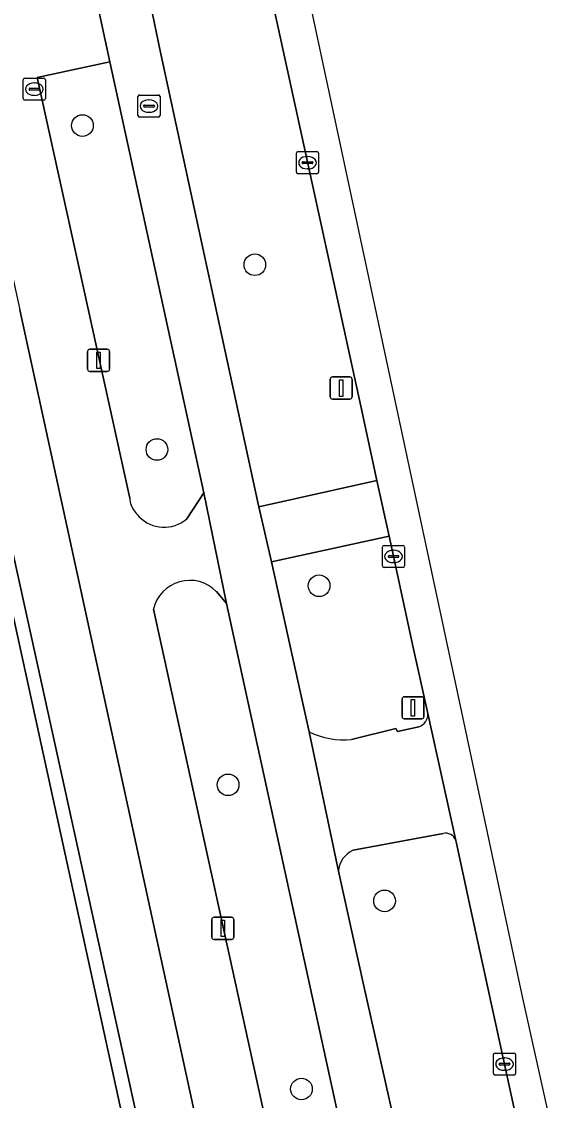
# Model space of a CAD drawing. Extents: x 160030 to 160839, y 385325 to 386450.
# Drawn here: x 160764.32 to 160787.78, y 385585.29 to 385634.08 of the extents above; entities that cross this region are included whole.
import ezdxf

# ---------------------------------------------------------------- set-up
doc = ezdxf.new("R2010")
doc.units = 0
for name, color, linetype in [('IMGEO_Berm_groen', 7, 'Continuous'), ('IMGEO_Boom', 7, 'Continuous'), ('IMGEO_Fietspad_gesloten', 7, 'Continuous'), ('IMGEO_Groenvoorziening', 7, 'Continuous'), ('IMGEO_Kolk', 7, 'Continuous'), ('IMGEO_Lichtmast', 7, 'Continuous'), ('IMGEO_Pand', 7, 'Continuous'), ('IMGEO_Pand_overbouw', 7, 'Continuous'), ('IMGEO_Rijbaan_lokaal_gesloten', 7, 'Continuous'), ('IMGEO_Rioolput', 7, 'Continuous'), ('IMGEO_Verkeersbordpaal', 7, 'Continuous'), ('IMGEO_Voetpad_open', 7, 'Continuous')]:
    doc.layers.add(name, color=color, linetype=linetype)

msp = doc.modelspace()

# ---------------------------------------------------------------- linework, layer by layer
at = {"layer": 'IMGEO_Berm_groen'}
for points in [[(160757.393, 385716.283), (160752.714, 385715.259), (160753.59, 385711.343), (160754.19, 385708.351), (160769.982, 385635.685), (160770.584, 385632.759), (160775.03, 385612.19), (160775.044, 385612.131), (160780.375, 385613.325), (160779.653, 385616.692), (160757.948, 385716.034)], [(160768.306, 385632.258), (160765.028, 385631.549), (160769.209, 385612.521)], [(160771.784, 385611.593), (160772.556, 385612.76), (160768.306, 385632.258)], [(160780.933, 385610.81), (160775.614, 385609.651), (160776.984, 385603.455), (160777.314, 385601.958)], [(160782.681, 385602.784), (160782.029, 385605.777), (160780.933, 385610.81)], [(160773.578, 385607.755), (160773.124, 385608.3)], [(160770.282, 385607.5), (160782.291, 385552.678), (160785.443, 385553.359), (160773.578, 385607.755)], [(160779.239, 385601.605), (160781.245, 385602.106), (160781.308, 385601.967), (160782.274, 385602.186)], [(160783.373, 385597.367), (160782.393, 385597.177), (160779.316, 385596.599)], [(160784.604, 385594.044), (160783.96, 385596.982), (160783.946, 385597.043)], [(160778.646, 385595.661), (160779.774, 385590.533), (160783.26, 385575.025), (160792.58, 385531.931), (160794.035, 385525.267)], [(160797.84, 385533.358), (160784.604, 385594.044)]]:
    msp.add_lwpolyline(points, dxfattribs=at)
for centre, radius, start, end in [((160770.742, 385612.664), 1.54, 185.3104, 197.1681), ((160770.691, 385612.814), 1.543, 203.0997, 226.2321), ((160770.759, 385612.773), 1.563, 223.3525, 310.9782), ((160771.919, 385607.131), 1.678, 44.1332, 167.3098), ((160782.11, 385602.735), 0.573, 286.6032, 4.9183), ((160778.936, 385605.378), 3.785, 244.6277, 274.5898), ((160783.483, 385596.893), 0.486, 17.9332, 103.0952), ((160779.747, 385595.583), 1.104, 112.9988, 175.9258)]:
    msp.add_arc(centre, radius, start, end, dxfattribs=at)
at = {"layer": 'IMGEO_Boom'}
for centre in [(160767.069, 385629.379), (160774.865, 385623.084), (160770.439, 385614.726), (160777.77, 385608.564), (160773.656, 385599.562), (160780.729, 385594.312), (160776.973, 385585.806)]:
    msp.add_circle(centre, 0.489, dxfattribs=at)
at = {"layer": 'IMGEO_Fietspad_gesloten'}
for points in [[(160770.584, 385632.759), (160769.982, 385635.685), (160754.19, 385708.351), (160753.59, 385711.343), (160752.714, 385715.259), (160752.378, 385716.73), (160757.574, 385717.881), (160757.03, 385720.289)], [(160750.95, 385712.317), (160752.149, 385706.509), (160767.671, 385635.207), (160768.306, 385632.258), (160772.556, 385612.76), (160773.578, 385607.755), (160785.443, 385553.359), (160785.967, 385551.016), (160790.313, 385531.418), (160790.694, 385529.524), (160790.828, 385528.857), (160790.871, 385528.643), (160792.368, 385521.932), (160793.589, 385516.457)], [(160794.035, 385525.267), (160792.58, 385531.931), (160783.26, 385575.025), (160779.774, 385590.533), (160778.646, 385595.661), (160777.314, 385601.958), (160776.984, 385603.455), (160775.614, 385609.651), (160775.044, 385612.131), (160775.03, 385612.19), (160770.584, 385632.759)], [(160783.946, 385597.043), (160782.681, 385602.784)], [(160782.274, 385602.186), (160781.308, 385601.967), (160781.245, 385602.106), (160779.239, 385601.605)], [(160777.314, 385601.958), (160778.646, 385595.661)], [(160779.316, 385596.599), (160782.393, 385597.177), (160783.373, 385597.367)]]:
    msp.add_lwpolyline(points, dxfattribs=at)
for centre, radius, start, end in [((160782.11, 385602.735), 0.573, 286.6032, 4.9183), ((160778.936, 385605.378), 3.785, 244.6277, 274.5898), ((160783.483, 385596.893), 0.486, 17.9332, 103.0952), ((160779.747, 385595.583), 1.104, 112.9988, 175.9258)]:
    msp.add_arc(centre, radius, start, end, dxfattribs=at)
at = {"layer": 'IMGEO_Groenvoorziening'}
msp.add_lwpolyline([(160761.356, 385621.661), (160774.244, 385563.101), (160774.921, 385563.232), (160781.392, 385533.605), (160781.582, 385533.641), (160782.277, 385530.522), (160783.883, 385530.856), (160782.859, 385535.48), (160764.241, 385621.043)], dxfattribs=at)
at = {"layer": 'IMGEO_Kolk'}
for p, q in [((160776.747, 385627.272), (160776.747, 385628.124)), ((160776.822, 385628.198), (160777.674, 385628.198)), ((160777.748, 385628.124), (160777.748, 385627.272)), ((160777.006, 385627.692), (160777.006, 385627.704)), ((160777.444, 385627.655), (160777.046, 385627.655)), ((160777.049, 385627.741), (160777.447, 385627.741)), ((160777.235, 385627.978), (160777.26, 385627.978)), ((160777.49, 385627.704), (160777.49, 385627.692)), ((160777.674, 385627.198), (160776.822, 385627.198)), ((160777.258, 385627.418), (160777.233, 385627.418)), ((160780.632, 385609.463), (160780.632, 385610.315)), ((160780.707, 385610.389), (160781.559, 385610.389)), ((160781.12, 385610.169), (160781.145, 385610.169)), ((160781.633, 385610.315), (160781.633, 385609.463)), ((160780.891, 385609.883), (160780.891, 385609.895)), ((160781.329, 385609.846), (160780.931, 385609.846)), ((160780.934, 385609.932), (160781.332, 385609.932)), ((160781.143, 385609.609), (160781.118, 385609.609)), ((160781.375, 385609.895), (160781.375, 385609.883)), ((160781.559, 385609.389), (160780.707, 385609.389)), ((160785.654, 385586.506), (160785.654, 385587.358)), ((160785.729, 385587.432), (160786.581, 385587.432)), ((160786.142, 385587.212), (160786.167, 385587.212)), ((160786.655, 385587.358), (160786.655, 385586.506)), ((160785.913, 385586.926), (160785.913, 385586.938)), ((160786.351, 385586.889), (160785.953, 385586.889)), ((160785.956, 385586.975), (160786.354, 385586.975)), ((160786.165, 385586.652), (160786.14, 385586.652)), ((160786.397, 385586.938), (160786.397, 385586.926)), ((160786.581, 385586.432), (160785.729, 385586.432))]:
    msp.add_line(p, q, dxfattribs=at)
for points in [[(160776.747, 385627.272), (160776.747, 385628.124)], [(160776.822, 385628.198), (160777.674, 385628.198)], [(160777.748, 385628.124), (160777.748, 385627.272)], [(160777.674, 385627.198), (160776.822, 385627.198)], [(160780.632, 385609.463), (160780.632, 385610.315)], [(160780.707, 385610.389), (160781.559, 385610.389)], [(160781.633, 385610.315), (160781.633, 385609.463)], [(160781.559, 385609.389), (160780.707, 385609.389)], [(160785.654, 385586.506), (160785.654, 385587.358)], [(160785.729, 385587.432), (160786.581, 385587.432)], [(160786.655, 385587.358), (160786.655, 385586.506)], [(160786.581, 385586.432), (160785.729, 385586.432)]]:
    msp.add_lwpolyline(points, dxfattribs=at)
for centre, radius, start, end in [((160776.824, 385628.122), 0.0765, 91.552, 178.448), ((160776.824, 385628.122), 0.0765, 91.552, 178.448), ((160777.672, 385628.122), 0.0765, 1.552, 88.448), ((160777.672, 385628.122), 0.0765, 1.552, 88.448), ((160777.046, 385627.701), 0.0403, 85.8775, 175.7526), ((160777.043, 385627.691), 0.0366, 178.938, 274.7102), ((160777.447, 385627.698), 0.043, 264.8664, 352.4533), ((160777.451, 385627.703), 0.0386, 1.7309, 96.639), ((160776.824, 385627.274), 0.0765, 181.552, 268.448), ((160776.824, 385627.274), 0.0765, 181.552, 268.448), ((160777.672, 385627.274), 0.0765, 271.552, 358.448), ((160777.672, 385627.274), 0.0765, 271.552, 358.448), ((160780.709, 385610.313), 0.0765, 91.552, 178.448), ((160780.709, 385610.313), 0.0765, 91.552, 178.448), ((160781.557, 385610.313), 0.0765, 1.552, 88.448), ((160781.557, 385610.313), 0.0765, 1.552, 88.448), ((160780.931, 385609.892), 0.0403, 85.8775, 175.7526), ((160780.928, 385609.882), 0.0366, 178.938, 274.7102), ((160781.332, 385609.889), 0.043, 264.8664, 352.4533), ((160781.336, 385609.894), 0.0386, 1.7309, 96.639), ((160780.709, 385609.465), 0.0765, 181.552, 268.448), ((160780.709, 385609.465), 0.0765, 181.552, 268.448), ((160781.557, 385609.465), 0.0765, 271.552, 358.448), ((160781.557, 385609.465), 0.0765, 271.552, 358.448), ((160785.731, 385587.356), 0.0765, 91.552, 178.448), ((160785.731, 385587.356), 0.0765, 91.552, 178.448), ((160786.579, 385587.356), 0.0765, 1.552, 88.448), ((160786.579, 385587.356), 0.0765, 1.552, 88.448), ((160785.953, 385586.935), 0.0403, 85.8775, 175.7526), ((160785.95, 385586.925), 0.0366, 178.938, 274.7102), ((160786.354, 385586.932), 0.043, 264.8664, 352.4533), ((160786.358, 385586.937), 0.0386, 1.7309, 96.639), ((160785.731, 385586.508), 0.0765, 181.552, 268.448), ((160785.731, 385586.508), 0.0765, 181.552, 268.448), ((160786.579, 385586.508), 0.0765, 271.552, 358.448), ((160786.579, 385586.508), 0.0765, 271.552, 358.448)]:
    msp.add_arc(centre, radius, start, end, dxfattribs=at)
for centre, major_axis, ratio, start_param, end_param in [((160777.234, 385627.698), (-0.387, 0.002), 0.722429, 4.712389, 7.853982), ((160777.259, 385627.698), (-0.39, 0.002), 0.717154, 1.570796, 4.712389), ((160781.119, 385609.889), (-0.387, 0.002), 0.722429, 4.712389, 7.853982), ((160781.144, 385609.889), (-0.39, 0.002), 0.717154, 1.570796, 4.712389), ((160786.141, 385586.932), (-0.387, 0.002), 0.722429, 4.712389, 7.853982), ((160786.166, 385586.932), (-0.39, 0.002), 0.717154, 1.570796, 4.712389)]:
    msp.add_ellipse(centre, major_axis=major_axis, ratio=ratio, start_param=start_param, end_param=end_param, dxfattribs=at)
at = {"layer": 'IMGEO_Lichtmast'}
for p, q in [((160767.405, 385619.261), (160768.195, 385619.261)), ((160768.195, 385619.261), (160767.405, 385619.261)), ((160767.305, 385618.361), (160767.305, 385619.161)), ((160767.305, 385619.161), (160767.305, 385618.361)), ((160768.295, 385619.161), (160768.295, 385618.361)), ((160768.295, 385618.361), (160768.295, 385619.161)), ((160768.195, 385618.261), (160767.405, 385618.261)), ((160767.405, 385618.261), (160768.195, 385618.261)), ((160781.519, 385602.647), (160781.519, 385603.447)), ((160781.519, 385603.447), (160781.519, 385602.647)), ((160781.619, 385603.547), (160782.409, 385603.547)), ((160782.409, 385603.547), (160781.619, 385603.547)), ((160782.509, 385603.447), (160782.509, 385602.647)), ((160782.509, 385602.647), (160782.509, 385603.447)), ((160782.409, 385602.547), (160781.619, 385602.547)), ((160781.619, 385602.547), (160782.409, 385602.547)), ((160772.919, 385592.672), (160772.919, 385593.472)), ((160772.919, 385593.472), (160772.919, 385592.672)), ((160773.019, 385593.572), (160773.809, 385593.572)), ((160773.809, 385593.572), (160773.019, 385593.572)), ((160773.909, 385593.472), (160773.909, 385592.672)), ((160773.909, 385592.672), (160773.909, 385593.472)), ((160773.809, 385592.572), (160773.019, 385592.572)), ((160773.019, 385592.572), (160773.809, 385592.572))]:
    msp.add_line(p, q, dxfattribs=at)
for points in [[(160767.725, 385619.136), (160767.875, 385619.136), (160767.875, 385618.386), (160767.725, 385618.386), (160767.725, 385619.136)], [(160781.939, 385603.422), (160782.089, 385603.422), (160782.089, 385602.672), (160781.939, 385602.672), (160781.939, 385603.422)], [(160773.339, 385593.447), (160773.489, 385593.447), (160773.489, 385592.697), (160773.339, 385592.697), (160773.339, 385593.447)]]:
    msp.add_lwpolyline(points, dxfattribs=at)
for centre, start, end in [((160767.405, 385619.161), 90, 180), ((160767.405, 385619.161), 90, 180), ((160768.195, 385619.161), 0, 90), ((160768.195, 385619.161), 360, 90), ((160767.405, 385618.361), 180, 270), ((160767.405, 385618.361), 180, 270), ((160768.195, 385618.361), 270, 0), ((160768.195, 385618.361), 270, 0), ((160781.619, 385603.447), 90, 180), ((160781.619, 385603.447), 90, 180), ((160782.409, 385603.447), 0, 90), ((160782.409, 385603.447), 360, 90), ((160781.619, 385602.647), 180, 270), ((160781.619, 385602.647), 180, 270), ((160782.409, 385602.647), 270, 0), ((160782.409, 385602.647), 270, 0), ((160773.019, 385593.472), 90, 180), ((160773.019, 385593.472), 90, 180), ((160773.809, 385593.472), 0, 90), ((160773.809, 385593.472), 360, 90), ((160773.019, 385592.672), 180, 270), ((160773.019, 385592.672), 180, 270), ((160773.809, 385592.672), 270, 0), ((160773.809, 385592.672), 270, 0)]:
    msp.add_arc(centre, 0.1, start, end, dxfattribs=at)
at = {"layer": 'IMGEO_Pand'}
msp.add_lwpolyline([(160755.847, 385564.02), (160756.869, 385559.35), (160768.844, 385561.955), (160773.584, 385562.973), (160761.887, 385616.535), (160749.922, 385613.925), (160745.173, 385612.89)], close=True, dxfattribs=at)
at = {"layer": 'IMGEO_Pand_overbouw'}
for points in [[(160774.244, 385563.101), (160761.356, 385621.661), (160761.299, 385621.861), (160761.222, 385622.057), (160761.127, 385622.247), (160761.014, 385622.429), (160760.885, 385622.599), (160760.741, 385622.756), (160760.585, 385622.897), (160760.418, 385623.022), (160760.171, 385623.139), (160759.904, 385623.226), (160759.624, 385623.279), (160759.337, 385623.296), (160759.05, 385623.275), (160758.77, 385623.218), (160758.505, 385623.127), (160758.259, 385623.007), (160749.053, 385617.932), (160749.711, 385614.901), (160749.805, 385614.466), (160744.42, 385613.251), (160749.902, 385588.116), (160751.896, 385578.977)], [(160755.847, 385564.02), (160745.173, 385612.89), (160749.922, 385613.925), (160761.887, 385616.535), (160773.584, 385562.973)]]:
    msp.add_lwpolyline(points, dxfattribs=at)
at = {"layer": 'IMGEO_Rijbaan_lokaal_gesloten'}
for points in [[(160828.615, 385333.052), (160838.712, 385333.406), (160836.967, 385359.152), (160829.424, 385398.876), (160802.685, 385519.246), (160786.986, 385589.919), (160783.981, 385603.977), (160774.456, 385648.538), (160734.272, 385836.538), (160732.663, 385844.066), (160719.827, 385902.586), (160715.986, 385920.097)], [(160757.948, 385716.034), (160779.653, 385616.692), (160780.375, 385613.325), (160780.933, 385610.81), (160782.029, 385605.777), (160782.681, 385602.784), (160783.946, 385597.043), (160783.96, 385596.982), (160784.604, 385594.044), (160797.84, 385533.358)]]:
    msp.add_lwpolyline(points, dxfattribs=at)
at = {"layer": 'IMGEO_Rioolput'}
for p, q in [((160764.395, 385630.598), (160764.395, 385631.45)), ((160764.47, 385631.524), (160765.322, 385631.524)), ((160765.396, 385631.45), (160765.396, 385630.598)), ((160764.654, 385631.018), (160764.654, 385631.03)), ((160765.092, 385630.981), (160764.694, 385630.981)), ((160764.697, 385631.067), (160765.095, 385631.067)), ((160764.883, 385631.304), (160764.908, 385631.304)), ((160765.138, 385631.03), (160765.138, 385631.018)), ((160765.322, 385630.524), (160764.47, 385630.524)), ((160764.906, 385630.744), (160764.881, 385630.744)), ((160769.579, 385629.833), (160769.579, 385630.685)), ((160769.654, 385630.759), (160770.506, 385630.759)), ((160770.067, 385630.539), (160770.092, 385630.539)), ((160770.58, 385630.685), (160770.58, 385629.833)), ((160769.838, 385630.253), (160769.838, 385630.265)), ((160770.276, 385630.216), (160769.878, 385630.216)), ((160769.881, 385630.302), (160770.279, 385630.302)), ((160770.09, 385629.979), (160770.065, 385629.979)), ((160770.322, 385630.265), (160770.322, 385630.253)), ((160770.506, 385629.759), (160769.654, 385629.759))]:
    msp.add_line(p, q, dxfattribs=at)
for points in [[(160764.395, 385630.598), (160764.395, 385631.45)], [(160764.47, 385631.524), (160765.322, 385631.524)], [(160765.396, 385631.45), (160765.396, 385630.598)], [(160765.322, 385630.524), (160764.47, 385630.524)], [(160769.579, 385629.833), (160769.579, 385630.685)], [(160769.654, 385630.759), (160770.506, 385630.759)], [(160770.58, 385630.685), (160770.58, 385629.833)], [(160770.506, 385629.759), (160769.654, 385629.759)]]:
    msp.add_lwpolyline(points, dxfattribs=at)
for centre, radius, start, end in [((160764.472, 385631.448), 0.0765, 91.552, 178.448), ((160764.472, 385631.448), 0.0765, 91.552, 178.448), ((160765.32, 385631.448), 0.0765, 1.552, 88.448), ((160765.32, 385631.448), 0.0765, 1.552, 88.448), ((160764.694, 385631.027), 0.0403, 85.8775, 175.7526), ((160764.691, 385631.017), 0.0366, 178.938, 274.7102), ((160765.095, 385631.024), 0.043, 264.8664, 352.4533), ((160765.099, 385631.029), 0.0386, 1.7309, 96.639), ((160764.472, 385630.6), 0.0765, 181.552, 268.448), ((160764.472, 385630.6), 0.0765, 181.552, 268.448), ((160765.32, 385630.6), 0.0765, 271.552, 358.448), ((160765.32, 385630.6), 0.0765, 271.552, 358.448), ((160769.656, 385630.683), 0.0765, 91.552, 178.448), ((160769.656, 385630.683), 0.0765, 91.552, 178.448), ((160770.504, 385630.683), 0.0765, 1.552, 88.448), ((160770.504, 385630.683), 0.0765, 1.552, 88.448), ((160769.878, 385630.262), 0.0403, 85.8775, 175.7526), ((160769.875, 385630.252), 0.0366, 178.938, 274.7102), ((160770.279, 385630.259), 0.043, 264.8664, 352.4533), ((160770.283, 385630.264), 0.0386, 1.7309, 96.639), ((160769.656, 385629.835), 0.0765, 181.552, 268.448), ((160769.656, 385629.835), 0.0765, 181.552, 268.448), ((160770.504, 385629.835), 0.0765, 271.552, 358.448), ((160770.504, 385629.835), 0.0765, 271.552, 358.448)]:
    msp.add_arc(centre, radius, start, end, dxfattribs=at)
for centre, major_axis, ratio, start_param, end_param in [((160764.882, 385631.024), (-0.387, 0.002), 0.722429, 4.712389, 7.853982), ((160764.907, 385631.024), (-0.39, 0.002), 0.717154, 1.570796, 4.712389), ((160770.066, 385630.259), (-0.387, 0.002), 0.722429, 4.712389, 7.853982), ((160770.091, 385630.259), (-0.39, 0.002), 0.717154, 1.570796, 4.712389)]:
    msp.add_ellipse(centre, major_axis=major_axis, ratio=ratio, start_param=start_param, end_param=end_param, dxfattribs=at)
at = {"layer": 'IMGEO_Verkeersbordpaal'}
for p, q in [((160778.274, 385617.106), (160778.274, 385617.906)), ((160778.274, 385617.906), (160778.274, 385617.106)), ((160778.374, 385618.006), (160779.164, 385618.006)), ((160779.164, 385618.006), (160778.374, 385618.006)), ((160779.264, 385617.906), (160779.264, 385617.106)), ((160779.264, 385617.106), (160779.264, 385617.906)), ((160779.164, 385617.006), (160778.374, 385617.006)), ((160778.374, 385617.006), (160779.164, 385617.006))]:
    msp.add_line(p, q, dxfattribs=at)
msp.add_lwpolyline([(160778.694, 385617.881), (160778.844, 385617.881), (160778.844, 385617.131), (160778.694, 385617.131), (160778.694, 385617.881)], dxfattribs=at)
for centre, start, end in [((160778.374, 385617.906), 90, 180), ((160778.374, 385617.906), 90, 180), ((160779.164, 385617.906), 0, 90), ((160779.164, 385617.906), 360, 90), ((160778.374, 385617.106), 180, 270), ((160778.374, 385617.106), 180, 270), ((160779.164, 385617.106), 270, 0), ((160779.164, 385617.106), 270, 0)]:
    msp.add_arc(centre, 0.1, start, end, dxfattribs=at)
at = {"layer": 'IMGEO_Voetpad_open'}
for points in [[(160741.383, 385726.239), (160746.478, 385702.821), (160747.158, 385699.556), (160749.423, 385689.121), (160749.841, 385687.196), (160750.486, 385684.225), (160755.372, 385661.736), (160756.08, 385658.496), (160758.358, 385648.049), (160758.778, 385646.124), (160761.339, 385634.379), (160763.908, 385622.573), (160764.241, 385621.043), (160782.859, 385535.48), (160783.883, 385530.856), (160787.065, 385530.773), (160786.852, 385531.744), (160782.868, 385550.332), (160785.967, 385551.016), (160785.443, 385553.359), (160782.291, 385552.678), (160770.282, 385607.5)], [(160769.209, 385612.521), (160765.028, 385631.549), (160768.306, 385632.258), (160767.671, 385635.207), (160764.406, 385634.512), (160756.742, 385670.124)], [(160760.054, 385622.428), (160761.173, 385617.402), (160761.665, 385617.51), (160761.887, 385616.535), (160773.584, 385562.973), (160774.244, 385563.101), (160761.356, 385621.661)], [(160773.124, 385608.3), (160773.578, 385607.755), (160772.556, 385612.76), (160771.784, 385611.593)]]:
    msp.add_lwpolyline(points, dxfattribs=at)
msp.add_lwpolyline([(160775.614, 385609.651), (160780.933, 385610.81), (160780.375, 385613.325), (160775.044, 385612.131)], close=True, dxfattribs=at)
for centre, radius, start, end in [((160770.742, 385612.664), 1.54, 185.3104, 197.1681), ((160770.691, 385612.814), 1.543, 203.0997, 226.2321), ((160770.759, 385612.773), 1.563, 223.3525, 310.9782), ((160771.919, 385607.131), 1.678, 44.1332, 167.3098)]:
    msp.add_arc(centre, radius, start, end, dxfattribs=at)

doc.saveas('drawing.dxf')
